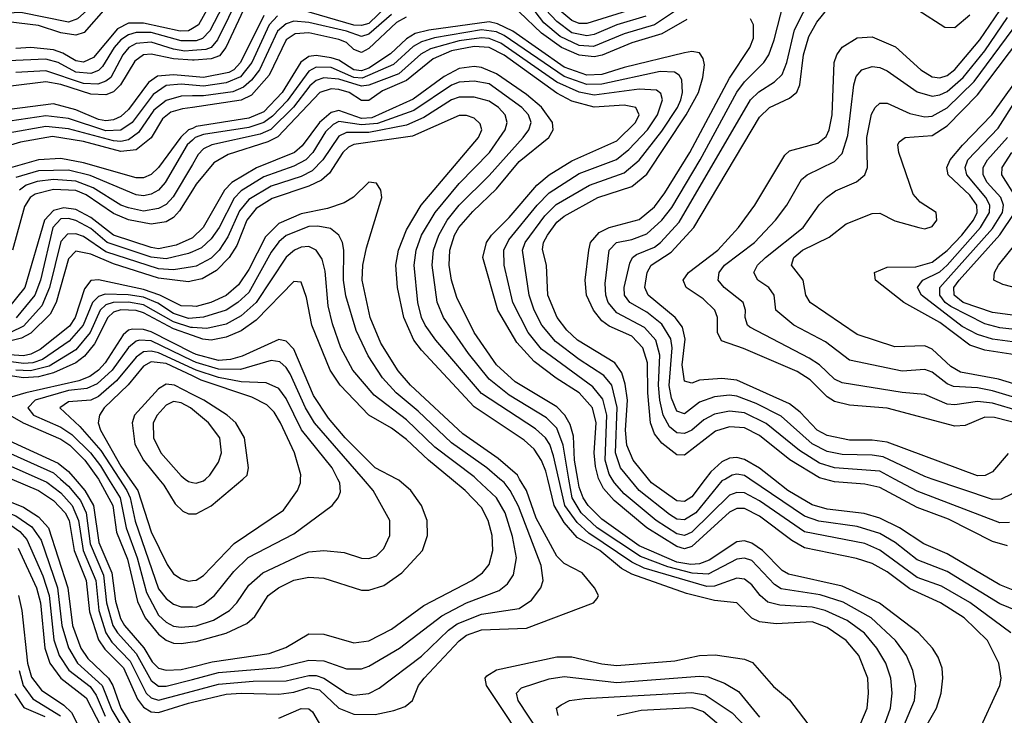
# Model space of a CAD drawing. Header units: inches. Extents: x 501365 to 657855, y 482276 to 547543.
# Tile 696 of 957: x 589540 to 592162, y 539371 to 541224. Entities that reach past the tile are written whole.
import ezdxf

# ---------------------------------------------------------------- set-up
doc = ezdxf.new("R2010")
doc.units = ezdxf.units.IN
doc.header["$MEASUREMENT"] = 0
for name, color, linetype in [('A5583', 7, 'Continuous'), ('A5584', 7, 'Continuous'), ('A5593', 7, 'Continuous'), ('A5594', 7, 'Continuous')]:
    doc.layers.add(name, color=color, linetype=linetype)

msp = doc.modelspace()

# ---------------------------------------------------------------- linework, layer by layer
at = {"layer": 'A5583', "color": 5}
for points, elevation in [([(589259.1, 540000), (589310, 539988.3), (589530, 539902.4), (589573, 539873), (589597.4, 539837.4), (589641.3, 539710), (589652.4, 539610), (589670.6, 539550.6), (589694.3, 539510), (589759.8, 539450), (589785.2, 539385.2), (589823, 539323), (589850, 539249.2), (589858.6, 539238.6), (589870, 539228.6), (589890, 539236.6), (589970, 539296.9), (590000, 539309.5)], 4760), ([(589363.9, 540000), (589550, 539924.8), (589590, 539899.7), (589617.2, 539870), (589668.4, 539710), (589680.6, 539610), (589703.5, 539550), (589721.6, 539521.6), (589776.7, 539470), (589788.1, 539450), (589809.3, 539389.3), (589870, 539292.4), (589890, 539284.5), (589990, 539342.3), (590000, 539345.6)], 4780), ([(589519.3, 540000), (589590, 539969.9), (589630, 539943.1), (589661.5, 539910), (589671.9, 539890), (589685.7, 539810), (589717.1, 539730), (589726.3, 539646.3), (589750, 539572), (589767, 539547), (589817, 539497), (589853.7, 539413.7), (589870, 539392.6), (589890, 539379.9), (589910, 539377.8), (589990, 539403.4), (590000, 539405.8)], 4820), ([(589594.5, 540000), (589612.2, 539992.2), (589650, 539963), (589680.2, 539930), (589697.2, 539890), (589709, 539810), (589743.1, 539730), (589750.6, 539650), (589769.4, 539590), (589785.7, 539565.7), (589834.6, 539514.6), (589877.4, 539430), (589890, 539417.3), (589910, 539410.9), (590000, 539435.1)], 4840), ([(589648.6, 540000), (589670, 539981.1), (589702.5, 539942.5), (589716.9, 539910), (589727.6, 539827.6), (589763.6, 539743.6), (589771.1, 539670), (589788.3, 539610), (589800.3, 539590), (589850, 539535.3), (589890, 539463.7), (589910, 539448.6), (589930, 539448.2), (590000, 539466.3)], 4860), ([(589687.6, 540000), (589713.7, 539970), (589736.5, 539930), (589751.2, 539831.2), (589786, 539750), (589795, 539675), (589808.7, 539628.7), (589818.9, 539610), (589870.5, 539550.5), (589893.1, 539513.1), (589910, 539496.7), (589930, 539490.6), (589970, 539493), (590000, 539500.2)], 4880), ([(589749.8, 540000), (589750, 539999.7), (589788.6, 539930), (589798.4, 539858.4), (589826.9, 539786.9), (589854.1, 539674.1), (589874.5, 539630), (589910, 539586.5), (589930, 539570.7), (589950, 539563.2), (589970, 539562.1), (590000, 539566.3)], 4920), ([(589776.9, 540000), (589807.7, 539950), (589823.5, 539870), (589853, 539790), (589877.7, 539697.7), (589910, 539637.8), (589930, 539618.7), (589950, 539608.6), (589970, 539605.4), (590000, 539607.9)], 4940), ([(589806.2, 540000), (589825.8, 539970), (589834.4, 539950), (589848, 539888), (589910, 539707.7), (589930, 539682.2), (589950, 539666.8), (589970, 539659.8), (590000, 539659.3)], 4960), ([(589833.9, 540000), (589854.8, 539970), (589890, 539859.6), (589932.6, 539772.6), (589950, 539747.7), (589970, 539734.6), (589990, 539728.4), (590000, 539729.7)], 4980), ([(589910.6, 540000), (589923.7, 539983.7), (589954.2, 539934.2), (589974.7, 539914.7), (589990, 539907.5), (590000, 539907.4)], 5020), ([(589981.2, 540000), (589990, 539993.5), (590000, 539991.1)], 5040), ([(589517, 539877), (589540.7, 539860.7), (589559, 539839), (589602.1, 539742.1), (589618.5, 539690), (589631.4, 539571.4), (589645.8, 539530), (589671, 539491), (589727.5, 539447.5), (589744.2, 539424.2), (589768, 539368)], 4740), ([(589536.3, 539816.3), (589585, 539710), (589595.5, 539670), (589607.3, 539550), (589620.5, 539510), (589650, 539470), (589717.5, 539417.5), (589783.3, 539290)], 4720), ([(589537.2, 539690), (589546.3, 539650), (589560.9, 539510), (589572.1, 539472.1), (589598.1, 539438.1), (589658, 539398), (589678.2, 539378.2), (589739.5, 539259.5)], 4680), ([(589538.8, 539490), (589549.7, 539449.7), (589575, 539415), (589649.3, 539369.3)], 4660), ([(589527.7, 539427.7), (589551.6, 539391.6), (589607.3, 539367.3)], 4640)]:
    msp.add_lwpolyline(points, dxfattribs=dict(at, elevation=elevation))
at = {"layer": 'A5584', "color": 5}
for points, elevation in [([(590000, 541376.3), (589950, 541300.8), (589930, 541286.6), (589910, 541286.4), (589830, 541302.7), (589790, 541300.3), (589743.5, 541270), (589694.4, 541225.6), (589670, 541217.3), (589542.9, 541242.9), (589437.6, 541237.6)], 4360), ([(590000, 541315.6), (589970, 541269.6), (589950, 541253.1), (589930, 541251.9), (589830, 541275.1), (589810, 541276), (589790, 541270.4), (589770, 541255.5), (589711.8, 541190), (589690, 541182.2), (589650, 541188.5), (589590, 541208.1), (589510, 541217.7)], 4380), ([(590000, 541200), (589990, 541193.8), (589967.1, 541192.9), (589870, 541214.1), (589830, 541214.4), (589800.5, 541199.5), (589736.8, 541123.2), (589710, 541110.5), (589690, 541114.4), (589654.7, 541134.7), (589630, 541143.2), (589570, 541150), (589530, 541146.7)], 4420), ([(590000, 541167.5), (589970, 541167.2), (589890, 541189.5), (589850, 541189.4), (589830, 541183.3), (589809.7, 541170.3), (589791.6, 541150), (589760.8, 541099.2), (589750, 541088.5), (589730, 541080), (589690, 541083.9), (589642.5, 541110), (589610, 541118.2), (589510, 541114.4)], 4440), ([(590000, 541141.7), (589980.3, 541140.3), (589950, 541144.9), (589890, 541164.1), (589850, 541159.9), (589830.8, 541149.2), (589815.1, 541130), (589783, 541070), (589770, 541059.7), (589747.9, 541052.1), (589710, 541053.6), (589610, 541087.1), (589530, 541083)], 4460), ([(590000, 541115.9), (589950, 541119.5), (589890, 541131.7), (589870, 541130), (589846.8, 541113.2), (589808.8, 541050), (589790, 541031.6), (589770, 541023.3), (589730, 541025.5), (589650, 541051.5), (589610, 541058.1), (589430, 541036.4)], 4480), ([(590000, 541072.2), (589950, 541076.8), (589906.9, 541073.1), (589883.5, 541056.5), (589830, 540984.1), (589810, 540966.2), (589790, 540956.6), (589770, 540954.3), (589750, 540958.1), (589690, 540983.6), (589630, 541000), (589450, 540976.9)], 4520), ([(590000, 541049.4), (589970, 541052.2), (589930, 541048.6), (589895.8, 541024.2), (589839.4, 540950), (589810, 540929), (589770, 540928), (589670, 540960.1), (589610, 540967.5), (589489.9, 540950.1)], 4540), ([(590000, 541020.6), (589970, 541020.2), (589930, 541008.5), (589897.7, 540982.3), (589856.9, 540923.1), (589830, 540903.7), (589810, 540899), (589790, 540900.6), (589670, 540932.6), (589610, 540939.1), (589510, 540921.2)], 4560), ([(590000, 540989.8), (589974.1, 540985.9), (589942.6, 540977.4), (589920.1, 540959.9), (589890, 540909.4), (589850, 540877.2), (589810, 540872.2), (589710, 540899.1), (589627.7, 540912.3), (589542.1, 540897.9), (589450.2, 540869.8)], 4580), ([(590000, 540934.3), (589990.1, 540929.9), (589969.3, 540910.7), (589910, 540829.7), (589890, 540811.2), (589870, 540802.2), (589850, 540802.1), (589710, 540842.5), (589650, 540853.7), (589590, 540850.1), (589510, 540827.3)], 4620), ([(590000, 540902.9), (589986.4, 540890), (589927.5, 540790), (589910, 540769.9), (589890, 540759), (589870, 540754.7), (589850, 540756.9), (589728.3, 540808.3), (589670, 540822.7), (589590, 540821.3), (589530, 540803.5)], 4640), ([(590000, 540838.1), (589948.5, 540751.5), (589930, 540731.3), (589910, 540721), (589870, 540713.7), (589830, 540722.4), (589809.3, 540730), (589735.6, 540775.6), (589690, 540793.6), (589630, 540797.6), (589587.2, 540792.8), (589557.1, 540783), (589539.8, 540770)], 4660), ([(590000, 540769.6), (589965.9, 540714.1), (589950, 540697), (589930, 540685.5), (589890, 540679.2), (589830, 540690.6), (589790, 540707.4), (589716.9, 540756.9), (589690, 540768.4), (589630, 540771.2), (589581.3, 540758.7), (589568.5, 540750), (589553.5, 540726.5), (589520.7, 540610)], 4680), ([(590000, 540642.8), (589998.5, 540641.5), (589957, 540623), (589910, 540613.6), (589890, 540616.6), (589789.7, 540649.7), (589730, 540696.9), (589690, 540718.2), (589657.8, 540722.2), (589630, 540715.2), (589606.4, 540690), (589554, 540510), (589510, 540455.6)], 4720), ([(590000, 540605.5), (589990, 540601.1), (589930, 540586.7), (589890, 540591.4), (589772.9, 540630), (589730, 540667.8), (589690, 540688.9), (589670, 540694.5), (589650, 540692.8), (589628.3, 540670), (589596, 540530), (589580.3, 540490), (589530.5, 540429.5)], 4740), ([(590000, 540565.2), (589950, 540557.4), (589910, 540559.6), (589770, 540605.5), (589710, 540646.5), (589690, 540653.6), (589667.4, 540652.6), (589650, 540632.8), (589619.9, 540510), (589598.9, 540461.1), (589550, 540407.2), (589516.2, 540390)], 4760), ([(590000, 540528), (589990, 540525.8), (589910, 540535), (589790, 540573), (589730, 540599.5), (589690, 540607.4), (589670, 540586.4), (589637.8, 540470), (589621.1, 540438.9), (589570, 540388.9), (589545, 540375), (589512.9, 540367.1)], 4780), ([(590000, 540460.2), (589970, 540461.2), (589913.6, 540490), (589870, 540504.6), (589750, 540531), (589730, 540528.8), (589713, 540507), (589688.4, 540430), (589673, 540407), (589594.9, 540345.1), (589570, 540332.4), (589550, 540328.4), (589310, 540345.2)], 4820), ([(590000, 540428.9), (589990, 540428.1), (589950, 540441.4), (589908.3, 540468.3), (589870, 540484.6), (589829, 540491), (589767.5, 540492.5), (589750, 540486.7), (589733.8, 540470), (589709.4, 540410), (589672.2, 540367.8), (589601.1, 540318.9), (589575.7, 540310), (589550, 540307.9), (589450, 540321)], 4840), ([(590000, 540382.4), (589950, 540400.3), (589870, 540442.8), (589850, 540449), (589810, 540450.5), (589790, 540444.4), (589774.7, 540430), (589739.6, 540360.4), (589712.9, 540327.2), (589690, 540309.5), (589630, 540283.1), (589590, 540272.7), (589550, 540270), (589450, 540284.8)], 4880), ([(590000, 540403.6), (589996.2, 540403.8), (589950, 540418.7), (589870, 540463.8), (589830, 540471.4), (589789.5, 540470.5), (589770, 540464), (589754.6, 540450), (589728, 540390), (589690, 540344.7), (589618.9, 540301.1), (589568.7, 540288.7), (589530, 540289.8)], 4860), ([(590000, 540336.6), (589890, 540392), (589870, 540398.5), (589840.8, 540399.2), (589830, 540396.6), (589815.5, 540384.5), (589767.9, 540310), (589750.3, 540289.7), (589727.1, 540272.9), (589698, 540262), (589556.5, 540230), (589490.3, 540210), (589485.8, 540194.2), (589513.6, 540170), (589549.7, 540150), (589650, 540105.9), (589673.5, 540090), (589713.6, 540050), (589749.8, 540000)], 4920), ([(590000, 540315.4), (589890, 540368.4), (589859.7, 540370), (589850, 540367.7), (589830, 540350.7), (589786.6, 540290), (589746.5, 540253.5), (589718.6, 540241.4), (589670, 540235.9), (589581.5, 540210), (589561.8, 540190), (589576.7, 540170), (589650, 540138.3), (589678.8, 540118.8), (589728.7, 540070), (589755.1, 540035.1), (589776.9, 540000)], 4940), ([(590000, 540294.8), (589910, 540336.7), (589890, 540341.1), (589870, 540338.6), (589850, 540324.3), (589798.3, 540261.7), (589750, 540220.2), (589730, 540210.5), (589670, 540205.7), (589647.3, 540190), (589700.3, 540140.3), (589756.3, 540076.3), (589806.2, 540000)], 4960), ([(590000, 540274.9), (589930, 540308.1), (589890, 540312.3), (589870, 540300.4), (589828.7, 540251.3), (589765.2, 540190), (589752.5, 540170), (589749.1, 540150), (589755.4, 540130), (589810, 540034.2), (589833.9, 540000)], 4980), ([(590000, 540225.5), (589952.2, 540250), (589930, 540252.4), (589910, 540240.8), (589846.1, 540170), (589839.6, 540150), (589847.2, 540092.8), (589870, 540050), (589910.6, 540000)], 5020), ([(590000, 540185.7), (589994.8, 540190), (589970, 540203.3), (589950, 540206.6), (589930, 540196.7), (589906.1, 540170), (589896, 540150), (589896.6, 540110), (589915.8, 540070), (589970, 540008.3), (589981.2, 540000)], 5040), ([(588005.2, 540000), (588057.4, 540090), (588077.4, 540110), (588098.3, 540121.7), (588230, 540158.6), (588350, 540166.4), (588390, 540161.7), (588510, 540133.9), (588610, 540131.9), (588646.7, 540126.7), (588770, 540087.3), (588810, 540082.6), (588921, 540119), (589050, 540144.9), (589129.5, 540170.5), (589210, 540177.3), (589270, 540170.8), (589385.9, 540145.9), (589490, 540112.7), (589642.7, 540042.7), (589670, 540020.2), (589687.6, 540000)], 4880), ([(588039, 540000), (588085.4, 540074.6), (588105.8, 540094.2), (588130, 540106.3), (588250, 540133.3), (588370, 540134.3), (588490, 540104.2), (588590, 540100), (588650, 540091.1), (588770, 540048.7), (588790, 540045.8), (588830, 540054.1), (588909.1, 540090.9), (588950, 540103.8), (589050, 540119.8), (589130, 540146.3), (589190, 540150.8), (589250, 540146.1), (589350, 540125.6), (589490, 540080.1), (589630, 540016.4), (589648.6, 540000)], 4860), ([(588074.3, 540000), (588110, 540058.5), (588126, 540074), (588150, 540085.8), (588250, 540104.4), (588370, 540103.4), (588470, 540074.9), (588570, 540070), (588630, 540061.5), (588670.5, 540050.5), (588750, 540017.5), (588790, 540010.2), (588850, 540030.8), (588912.5, 540067.5), (588950, 540082), (588990, 540091.3), (589050, 540095.1), (589130, 540121.5), (589170, 540125.9), (589250, 540118.9), (589330, 540102.3), (589386.5, 540086.5), (589470, 540055), (589594.5, 540000)], 4840)]:
    msp.add_lwpolyline(points, dxfattribs=dict(at, elevation=elevation))
at = {"layer": 'A5593', "color": 5}
for points, elevation in [([(590000, 539991.1), (590010, 539988.8), (590030, 539995.5), (590035.2, 540000)], 5040), ([(590000, 539659.3), (590010, 539659.2), (590030, 539666.7), (590059.2, 539690), (590110, 539753.7), (590148.5, 539791.5), (590270, 539854.4), (590372.1, 539930), (590387.9, 539950), (590394.1, 539965.9), (590392.6, 539990), (590387.4, 540000)], 4960), ([(590000, 539566.3), (590010, 539567.7), (590090.4, 539589.6), (590144.6, 539615.4), (590166.1, 539633.9), (590202.1, 539690), (590229.4, 539710.6), (590270, 539730.9), (590310, 539738.6), (590350, 539735.7), (590450, 539704.3), (590470, 539704), (590510, 539716.6), (590557.3, 539750), (590612.5, 539810), (590625.9, 539850), (590625, 539890), (590609.9, 539930), (590581.5, 539970), (590550, 539996.9), (590544.2, 540000)], 4920), ([(590000, 539500.2), (590052.9, 539512.9), (590204.9, 539535.2), (590249.1, 539550.9), (590310, 539587.9), (590350, 539586.8), (590430, 539563.4), (590470, 539569.1), (590530, 539600.1), (590616.4, 539663.6), (590744.3, 539730), (590772.2, 539750), (590790, 539772), (590800.4, 539810), (590798.6, 539850), (590787.5, 539890), (590770, 539924.2), (590726.1, 539970), (590689.6, 540000)], 4880), ([(590000, 539435.1), (590070, 539454), (590161.5, 539461.5), (590250, 539462.7), (590310, 539476.6), (590330, 539476.5), (590350, 539469.9), (590410, 539430.1), (590430, 539424.1), (590470, 539428.4), (590497, 539443), (590610, 539527.9), (590682.2, 539597.8), (590705.3, 539614.7), (590770, 539640.4), (590870, 539655.2), (590902.9, 539677.1), (590927.9, 539710), (590934.1, 539730), (590928.7, 539770), (590868.1, 539928.1), (590846.3, 539970), (590830, 539990.5), (590818.8, 540000)], 4840), ([(590000, 539907.4), (590010, 539907.2), (590050, 539928.5), (590134.3, 540000)], 5020), ([(590000, 539729.7), (590010, 539731), (590030, 539743.1), (590111.3, 539828.7), (590242.5, 539917.5), (590280.1, 539970), (590287.6, 539990), (590288.2, 540000)], 4980), ([(590000, 539607.9), (590010, 539608.7), (590056.1, 539623.9), (590098.5, 539650), (590118.2, 539670), (590150, 539717.5), (590187.3, 539750), (590290, 539798.6), (590310, 539805.9), (590350, 539809.3), (590404.6, 539804.6), (590450, 539789.6), (590470, 539788.5), (590490, 539795.3), (590510, 539815.2), (590525.7, 539850), (590526, 539890), (590481.5, 539970), (590455.5, 540000)], 4940), ([(590000, 539466.3), (590070, 539484.4), (590230, 539498), (590310, 539517.4), (590350, 539516.1), (590410, 539494.8), (590450, 539494.5), (590470, 539501.9), (590551.9, 539550), (590664, 539636), (590730, 539670), (590816.7, 539703.3), (590838.8, 539721.2), (590854.7, 539745.3), (590863.1, 539790), (590852.7, 539847.3), (590833.1, 539910), (590809.8, 539949.8), (590756.2, 540000)], 4860), ([(590000, 539405.8), (590090, 539426.9), (590130, 539430), (590230, 539426.7), (590270, 539432.5), (590310, 539444.8), (590338.8, 539438.8), (590390, 539389.8), (590430, 539373.6), (590486.7, 539373.3), (590536.4, 539383.6), (590566.2, 539393.8), (590586.3, 539410), (590602.5, 539450), (590617, 539470), (590710, 539569.5), (590730, 539584.2), (590770, 539598.1), (590890, 539602.4), (591067.6, 539670), (591078.1, 539681.9), (591081.2, 539690), (591071, 539710), (591037.9, 539750), (590990, 539774.7), (590970, 539794.2), (590915.5, 539895.5), (590889.4, 539969.4), (590871.3, 540000)], 4820), ([(591779.9, 539350), (591796.5, 539390), (591800.6, 539430), (591798.1, 539470), (591774.6, 539530), (591741.1, 539570), (591690, 539604.2), (591650, 539619.3), (591554.2, 539614.2), (591510, 539619.3), (591489.9, 539629.9), (591449.9, 539669.9), (591390, 539676.4), (591315.4, 539695.4), (591170, 539747.1), (591142.2, 539762.2), (591084.6, 539810), (591024.4, 539844.4), (590990, 539884.1), (590963.1, 539930), (590946.6, 540000)], 4780), ([(591845, 539350), (591858.4, 539390), (591863.6, 539430), (591859.8, 539470), (591845.9, 539510), (591822.6, 539550), (591789.5, 539589.5), (591743.6, 539623.6), (591684.4, 539650), (591650, 539658.7), (591563.7, 539663.7), (591532.3, 539672.3), (591511.6, 539690), (591490, 539718.7), (591470, 539733.2), (591450, 539735.7), (591390, 539714.6), (591370, 539713.5), (591203.1, 539763.1), (591170, 539778.5), (591055.9, 539855.9), (591024.2, 539884.2), (590991.8, 539930), (590975.8, 540000)], 4760), ([(591872, 539290), (591923, 539410), (591926, 539450), (591918.3, 539490), (591901, 539530), (591872.4, 539570), (591807, 539630), (591732.4, 539672.4), (591671.2, 539691.2), (591567.7, 539707.7), (591550, 539718.8), (591490, 539782.7), (591470, 539789.7), (591450, 539786.7), (591373.4, 539746.6), (591330.5, 539749.5), (591265.8, 539765.8), (591193.5, 539793.5), (591077.5, 539870), (591035.6, 539910), (591011.1, 539950), (591002.5, 540000)], 4740), ([(591897.3, 539242.7), (591981.2, 539390), (591993.3, 539430), (591998.5, 539470), (591996.4, 539496.4), (591986, 539526), (591970.8, 539550), (591933.2, 539590), (591829.3, 539669.3), (591730, 539714.8), (591587, 539747), (591570, 539756.2), (591518, 539810), (591490, 539829.3), (591470, 539835.4), (591450, 539832.4), (591375.8, 539784.2), (591350, 539774.1), (591327.2, 539772.8), (591290, 539778.7), (591190, 539821.9), (591090, 539893), (591054.1, 539930), (591040.8, 539950), (591030, 539978.8), (591026.4, 540000)], 4720), ([(592090, 539320.5), (592149.9, 539450), (592153.5, 539470), (592147.2, 539510), (592117.3, 539570), (592055.2, 539630), (591992.2, 539670), (591910, 539707.6), (591850, 539752.8), (591810, 539774.9), (591768.5, 539788.5), (591630, 539817), (591596.1, 539836.1), (591510, 539900.9), (591470, 539921.2), (591450, 539921.3), (591430, 539912), (591330, 539820.1), (591310, 539814.6), (591290, 539820.2), (591210, 539870), (591122.7, 539942.7), (591094.8, 539974.8), (591081.9, 540000)], 4680), ([(592179.4, 539590), (592070, 539671.4), (591994.6, 539714.6), (591930, 539737.5), (591830, 539810.9), (591790, 539828.6), (591630, 539859.6), (591510, 539942.3), (591470, 539963.5), (591450, 539964.5), (591430, 539957.2), (591330, 539858.7), (591310, 539850), (591290, 539854), (591234.7, 539890), (591150, 539961.1), (591124.2, 539990), (591117.9, 540000)], 4660), ([(591419.2, 540000), (591410, 539994.9), (591340.7, 539910), (591310, 539891), (591290, 539892.8), (591270, 539905.4), (591189.2, 539970), (591164.6, 540000)], 4640), ([(591365.7, 540000), (591330, 539952.9), (591310, 539940.4), (591290, 539941.6), (591222.3, 539990), (591214.2, 540000)], 4620), ([(592250, 539627), (592150, 539667.8), (592010, 539753.5), (591930, 539785.1), (591871.1, 539831.1), (591830, 539855.3), (591770, 539873.7), (591667.6, 539887.6), (591630, 539901.5), (591484.4, 540000)], 4640), ([(592190, 539702.4), (592150, 539718.2), (592010, 539800.5), (591947.5, 539827.5), (591882.4, 539870), (591830, 539896), (591788.7, 539908.7), (591690, 539919.8), (591650, 539931.6), (591585.2, 539970), (591547, 540000)], 4620), ([(592170, 539822.4), (592130, 539834.1), (592013, 539893), (591930, 539924.7), (591830, 539977.8), (591790, 539986.5), (591710, 539992.6), (591683, 540000)], 4580), ([(592176, 539884), (592150, 539883.7), (591930, 539968.2), (591869.7, 540000)], 4560), ([(592204.4, 540000), (592191.5, 539970), (592180.5, 539959.5), (592153.5, 539946.5), (592130, 539945.4), (591969.3, 540000)], 4540), ([(590910, 539259.3), (590783.1, 539450), (590779.9, 539470), (590784, 539476), (590810, 539492.2), (590970, 539526.9), (591010, 539526.4), (591090, 539507.7), (591130, 539503.1), (591284.4, 539515.6), (591350, 539529.8), (591391.8, 539531.8), (591470, 539520.4), (591491.3, 539511.3), (591547.3, 539447.3), (591590, 539412.1), (591650, 539332.9)], 4780), ([(590946.5, 539290), (590867.3, 539410), (590862.7, 539430), (590875.9, 539444.1), (590950, 539468.3), (590990, 539474.5), (591130, 539458), (591350, 539475.1), (591373.1, 539473.1), (591416.5, 539456.5), (591454.1, 539434.1), (591510, 539365.5)], 4760), ([(590973.6, 539370), (590969.9, 539390), (590981.7, 539398.3), (591004.4, 539410), (591044.4, 539415.6), (591330, 539431.1), (591365.6, 539425.6), (591437.6, 539377.6), (591525.2, 539285.2)], 4740), ([(590230, 539363), (590290, 539389.2), (590310, 539387.6), (590319.9, 539379.9), (590350, 539328.2)], 4780), ([(591130.7, 539370), (591195.2, 539384.8), (591330, 539391.1), (591361.2, 539381.2), (591430, 539322.4)], 4720)]:
    msp.add_lwpolyline(points, dxfattribs=dict(at, elevation=elevation))
at = {"layer": 'A5594', "color": 5}
for points, elevation in [([(590094.8, 541350), (590016.3, 541210), (590000, 541200)], 4420), ([(590116.3, 541330), (590046.1, 541193.9), (590026.6, 541173.5), (590010, 541167.6), (590000, 541167.5)], 4440), ([(590125.7, 541290), (590067.1, 541170), (590050, 541150), (590035.7, 541144.3), (590000, 541141.7)], 4460), ([(591969.3, 540000), (591950, 540006.5), (591838.8, 540058.8), (591810, 540063.9), (591730, 540065.3), (591690, 540073.5), (591650, 540093.6), (591567.6, 540167.6), (591501.5, 540201.5), (591450, 540220.9), (591430, 540223.7), (591390, 540218.9), (591350, 540205.1), (591310, 540174.1), (591290, 540180.5), (591275.4, 540215.5), (591269.4, 540249.4), (591277.4, 540350), (591274, 540374), (591250, 540412.9), (591210, 540445), (591164.6, 540470), (591150.2, 540490), (591149.7, 540510.3), (591164.6, 540575.4), (591171.5, 540590), (591182.2, 540597.8), (591230, 540617.9), (591246.6, 540630), (591295.7, 540684.3), (591486.4, 541010), (591508.2, 541031.8), (591550, 541057.9), (591570, 541077.5), (591583, 541110), (591603.6, 541196.4), (591650.6, 541290)], 4540), ([(592172, 540068), (592130, 540019.4), (592110.8, 540009.2), (592090, 540008.6), (591850, 540097.9), (591810, 540103.8), (591750, 540103.4), (591690, 540115.9), (591663.6, 540130), (591618.3, 540178.3), (591590, 540200.8), (591450, 540263.3), (591410, 540268.1), (591350, 540263.6), (591330, 540255.7), (591310, 540260.8), (591304.4, 540304.4), (591312.4, 540372.4), (591304.8, 540404.8), (591285.3, 540430), (591214, 540490), (591204.9, 540510), (591211.1, 540550), (591221.8, 540570), (591275.2, 540604.8), (591335.5, 540670), (591510, 540963.7), (591536.4, 540990), (591590, 541014.5), (591609.7, 541030.3), (591617.3, 541050), (591627.3, 541130), (591641, 541179), (591662.5, 541217.5), (591730, 541301.3)], 4520), ([(591302.2, 541257.8), (591230.4, 541209.6), (591150, 541186.2), (591067.7, 541152.3), (591030, 541155.2), (590979.3, 541179.3), (590935.6, 541215.6), (590890, 541275.7)], 4560), ([(591869.7, 540000), (591830, 540020.9), (591710, 540030), (591670, 540042.4), (591616.3, 540076.3), (591527.8, 540147.8), (591470, 540176.1), (591430, 540180.9), (591390, 540172.7), (591361.9, 540158.1), (591330, 540130.2), (591310, 540121.2), (591290, 540123), (591270, 540139.3), (591253.5, 540170), (591244.2, 540210), (591241.2, 540250), (591244.2, 540330), (591233.9, 540370), (591204.1, 540404.1), (591130, 540442.7), (591107.4, 540470), (591100.9, 540490), (591098.8, 540521.2), (591109.9, 540610), (591129.6, 540630.4), (591170, 540638), (591210, 540653.1), (591250, 540689.5), (591276.6, 540723.4), (591351.7, 540850), (591450, 541030.4), (591470, 541057.9), (591521.8, 541110), (591534.9, 541130), (591549.4, 541170), (591574.5, 541270)], 4560), ([(590136.3, 541250), (590089.2, 541150), (590072.2, 541127.8), (590050, 541119.2), (590004.4, 541115.6), (590000, 541115.9)], 4480), ([(590530, 541237.7), (590470, 541184.9), (590450, 541179.3), (590410, 541193.4), (590310, 541216.5), (590270, 541219.6), (590250, 541213), (590227, 541193), (590178.8, 541090), (590157.8, 541062.2), (590136.3, 541043.7), (590108.1, 541031.9), (590030, 541020.9), (590000, 541020.6)], 4560), ([(590190, 541235.2), (590127.8, 541110), (590110, 541090.5), (590096.9, 541083.1), (590030, 541069.5), (590000, 541072.2)], 4520), ([(590519.1, 541260.9), (590470, 541213.8), (590450, 541208.1), (590430, 541209.4), (590290, 541250.1)], 4540), ([(591316.2, 541223.8), (591250, 541185.7), (591170, 541162.3), (591091.1, 541128.9), (591070, 541124.7), (591030, 541129.6), (590982.5, 541150), (590930, 541187.5), (590870, 541244.7)], 4580), ([(591207.3, 541232.7), (591129.8, 541210.2), (591070, 541184.5), (591050, 541180.3), (591010, 541188.9), (590970, 541219), (590940.7, 541250)], 4540), ([(591184.3, 541255.7), (591050, 541213.5), (591030, 541213.5), (591010, 541221.7), (590972.9, 541252.9)], 4520), ([(592250, 540134.8), (592135.9, 540164.1), (592110, 540164.6), (592057.4, 540142.6), (592030, 540141.1), (591850, 540188.8), (591750, 540196.7), (591710, 540206.5), (591690, 540219.4), (591644.6, 540264.6), (591610, 540286.7), (591467.8, 540347.8), (591408.5, 540368.5), (591398.2, 540390), (591398.2, 540430), (591390.7, 540450), (591360.4, 540480.4), (591314.6, 540510), (591307, 540530), (591321.2, 540550), (591398.7, 540610), (591453.8, 540670), (591497.9, 540730), (591577.3, 540862.7), (591590, 540874.3), (591665.5, 540894.5), (591687.4, 540912.6), (591695.9, 540930), (591703.4, 540970), (591709, 541110), (591715.8, 541130), (591730, 541150.5), (591770, 541175.4), (591810, 541178.1), (591871.8, 541151.8), (591939.2, 541090), (591970, 541071.6), (591990, 541068.4), (592010, 541075.4), (592030, 541091.1), (592096.5, 541170), (592150, 541247.8)], 4480), ([(591931.8, 541250), (592003.7, 541203.7), (592030, 541202.9), (592070, 541236.3)], 4520), ([(590226.3, 541233.7), (590204.8, 541210), (590158, 541110), (590128.3, 541071.7), (590090, 541055.2), (590030, 541046.5), (590000, 541049.4)], 4540), ([(590569.5, 541230.5), (590543.4, 541216.6), (590470, 541147.2), (590450, 541136.5), (590430, 541144.2), (590410, 541162.9), (590390, 541171.2), (590310, 541188.7), (590274.1, 541185.9), (590249.6, 541170), (590204.2, 541075.8), (590157.7, 541022.3), (590130, 541009.3), (590000, 540989.8)], 4580), ([(591214.2, 540000), (591173.4, 540050), (591156.9, 540090), (591153.6, 540130), (591158.4, 540210), (591152.7, 540252.7), (591143.2, 540283.2), (591125, 540310), (591025.6, 540370), (590996.6, 540396.6), (590971.6, 540430), (590946, 540490), (590942.7, 540570), (590931.9, 540611.9), (590934.6, 540630), (590945.1, 540650), (590970, 540684), (590990, 540700.5), (591079.9, 540750), (591170, 540779.6), (591210, 540812.4), (591314.3, 540970), (591347.4, 541030), (591359.1, 541070), (591363.2, 541103.2), (591360.4, 541120.4), (591350, 541135.6), (591330, 541138.8), (591310, 541135.7), (591150, 541096.8), (591090, 541077.9), (591050, 541076), (590990, 541097.2), (590853, 541193), (590812.6, 541212.6), (590790, 541217.8), (590630, 541195.9), (590593.4, 541186.6), (590570, 541172.4), (590527.6, 541132.4), (590470, 541094.8), (590450, 541087.5), (590430, 541090), (590390, 541116.2), (590370, 541122.4), (590330, 541128.3), (590310, 541125.9), (590289.2, 541110.8), (590238.8, 541030), (590190, 540978.4), (590150, 540961.3), (590010, 540938.8), (590000, 540934.3)], 4620), ([(591683, 540000), (591670, 540003.6), (591591.1, 540051.1), (591510, 540116.5), (591470, 540136.6), (591430, 540139.4), (591392.6, 540127.4), (591310, 540063.7), (591290, 540064.2), (591250, 540095.9), (591230, 540120.9), (591220.2, 540150), (591212.9, 540230), (591212.1, 540310), (591199.8, 540350), (591170, 540380.3), (591110, 540407), (591090, 540421.4), (591067.9, 540450), (591049.7, 540490), (591045.9, 540530), (591055.9, 540610), (591059.9, 540630), (591083.3, 540656.7), (591110, 540669.8), (591190, 540691.6), (591230, 540725.2), (591257.7, 540762.3), (591324.7, 540870), (591430, 541068.3), (591484.6, 541150), (591494.1, 541174.1), (591494.1, 541210), (591486, 541226)], 4580), ([(592250, 540166.9), (592130, 540201.9), (592090, 540206.5), (592030, 540197.6), (592010, 540199.7), (591950, 540225.7), (591890, 540230.8), (591730, 540256.4), (591710, 540266.3), (591670, 540304.4), (591642.5, 540322.5), (591484.3, 540404.3), (591477.9, 540410), (591471.5, 540430), (591472.5, 540450), (591466.5, 540470), (591415.7, 540510), (591400.1, 540530), (591402.7, 540550), (591417.2, 540570), (591496.3, 540630), (591553, 540690), (591583, 540730), (591622.1, 540797.9), (591636.8, 540810), (591710, 540845.7), (591730, 540866.9), (591745, 540915), (591760.9, 541050), (591767.7, 541072.3), (591782.4, 541090), (591810, 541098.9), (591830, 541096), (591850, 541087.5), (591930, 541031.7), (591970, 541020.2), (591990, 541023.3), (592010, 541032.8), (592052.3, 541070), (592110, 541140.5), (592170.4, 541229.6)], 4460), ([(592257.2, 540197.2), (592130, 540235.1), (592090, 540242.7), (592026.8, 540246.8), (592010, 540253.6), (591970, 540284.6), (591950, 540291.9), (591890, 540287.4), (591750, 540316.7), (591686, 540366), (591601.7, 540410), (591553.1, 540450), (591549.4, 540490), (591534.5, 540510), (591505.4, 540530), (591494.8, 540550), (591504.8, 540570), (591525.9, 540590), (591626.1, 540670), (591669.1, 540730.9), (591688, 540750), (591712.6, 540767.4), (591768.4, 540791.6), (591790.6, 540810), (591797.7, 540830), (591795.7, 540910), (591808.3, 540971.7), (591818, 540990), (591830, 541001.3), (591850, 541001.3), (591910, 540973.6), (591950, 540964.9), (591970, 540966.6), (592010, 540989.1), (592081.1, 541058.9), (592200.5, 541219.5)], 4440), ([(592268.5, 540228.5), (592146, 540266), (592045, 540285), (592019.6, 540299.6), (591970, 540346.2), (591950, 540354.5), (591870, 540352.5), (591770, 540385.1), (591644.5, 540470), (591633.2, 540490), (591626, 540530), (591595.3, 540570), (591601.2, 540590), (591624.5, 540610), (591695.3, 540644.7), (591740.4, 540679.6), (591810, 540707.5), (591830, 540708.6), (591870, 540687.7), (591934.4, 540670), (591950, 540667), (591970, 540673), (591982.2, 540690), (591980.2, 540710), (591937.5, 540737.5), (591919, 540759), (591880.6, 540870), (591878.1, 540890), (591881.8, 540898.2), (591898, 540910), (591970, 540915.6), (592010, 540940.9), (592090, 541023.6), (592231, 541209)], 4420), ([(591164.6, 540000), (591140, 540030), (591126.2, 540070), (591131, 540191), (591117.2, 540250), (591095.8, 540275.8), (591030, 540318.3), (590966.6, 540366.6), (590930.7, 540410), (590910, 540450), (590896.6, 540490), (590879.4, 540610), (590886.3, 540630), (590938.6, 540701.4), (590968.6, 540731.4), (591057, 540783), (591150, 540815.8), (591190, 540849.2), (591250, 540926.7), (591292, 540990), (591300.4, 541010), (591305.2, 541030), (591303.2, 541063.2), (591296.2, 541076.2), (591283.8, 541083.8), (591245.7, 541085.7), (591090, 541052.3), (591050, 541051.4), (590990, 541072), (590830, 541181.7), (590810, 541191.1), (590770, 541196.5), (590644.9, 541175.1), (590610, 541165.1), (590588, 541152), (590535.8, 541104.3), (590452.3, 541067.7), (590429.7, 541069.7), (590370, 541096.6), (590330, 541097.2), (590310, 541086.8), (590252.1, 541007.9), (590213.2, 540966.8), (590190.4, 540949.6), (590150, 540936.8), (590030, 540917.6), (590007.5, 540910), (590000, 540902.9)], 4640), ([(591117.9, 540000), (591110, 540012.7), (591098.8, 540050), (591103.7, 540170), (591093.1, 540213.1), (591066, 540246), (590930, 540345.8), (590893.7, 540390), (590853.6, 540470), (590830.2, 540570), (590829.7, 540610), (590842.4, 540637.6), (590918, 540730), (590950, 540762.2), (591030, 540814.3), (591129, 540851), (591162.5, 540877.5), (591211.9, 540930), (591238.6, 540970), (591251.3, 541010), (591247.1, 541027.1), (591236, 541036), (591190, 541038.5), (591070, 541023), (591030, 541030.6), (590970, 541057.3), (590821.2, 541161.2), (590790, 541173.4), (590770, 541175), (590710, 541167.6), (590634.2, 541145.8), (590608.3, 541131.7), (590550, 541079.7), (590470, 541049.4), (590450, 541046.6), (590390, 541064.9), (590350, 541068.8), (590330, 541062.1), (590312.8, 541047.2), (590269.4, 540990.6), (590208.5, 540931.5), (590180.8, 540919.2), (590052.1, 540890), (590030, 540879.5), (590015.6, 540864.4), (590000, 540838.1)], 4660), ([(591081.9, 540000), (591081.2, 540001.2), (591073.1, 540033.1), (591070.2, 540070), (591075.3, 540150), (591065.5, 540190), (591030.1, 540230.1), (590968.7, 540268.7), (590910, 540313.1), (590863.5, 540363.5), (590813.4, 540450), (590773.5, 540590), (590782.7, 540630), (590796.2, 540650), (590843.1, 540696.9), (590917.3, 540782.7), (590949.9, 540810), (591010, 540847.8), (591130, 540900.6), (591180.2, 540950), (591189.5, 540970), (591180.6, 540990), (591150, 540995.9), (591070, 540990.8), (591010, 541006.4), (590970, 541028.3), (590830, 541129.4), (590790, 541149.8), (590750, 541152.3), (590690, 541140.4), (590640.8, 541119.2), (590570, 541061.6), (590505.9, 541034.1), (590470, 541008.2), (590450, 541008.5), (590417.3, 541030), (590390, 541038), (590370, 541039.4), (590339.6, 541030), (590228, 540912), (590201.3, 540898.7), (590095, 540865), (590057.4, 540842.6), (590010, 540785.9), (590000, 540769.6)], 4680), ([(592190.7, 540330.7), (592110, 540343), (592070, 540356.7), (591990, 540417.2), (591894.3, 540470), (591818.9, 540530), (591816.2, 540550), (591850, 540564.5), (591925.8, 540565.8), (591970, 540577.6), (592010, 540608.7), (592048.9, 540650), (592079.7, 540690), (592089.1, 540710), (592088.5, 540730), (592070, 540756.7), (592011.9, 540810), (592009, 540830), (592018, 540850), (592050.1, 540889.9), (592128.5, 540970), (592250, 541139.9)], 4380), ([(591026.4, 540000), (591017.8, 540050), (591014.7, 540114.7), (591005.6, 540145.6), (590992, 540170), (590970, 540192.7), (590859.4, 540259.4), (590810, 540304.3), (590750.4, 540390), (590703.8, 540483.8), (590689.8, 540529.8), (590684, 540570), (590685.5, 540610), (590698.1, 540650), (590709.5, 540670), (590747.1, 540712.9), (590810, 540772.9), (590870, 540845.7), (590948.9, 540910), (590961, 540930), (590958.8, 540950), (590930, 540990.6), (590890, 541024.4), (590810, 541079.8), (590770, 541096.3), (590750, 541098.8), (590710, 541093.4), (590670, 541072.6), (590587.7, 541012.3), (590477.9, 540962.1), (590450, 540960.4), (590390, 540981.8), (590370, 540976.9), (590338.6, 540950), (590292.3, 540887.7), (590271.8, 540870), (590170.9, 540829.1), (590104.7, 540790), (590085.7, 540770), (590028.9, 540670), (590000, 540642.8)], 4720), ([(591002.5, 540000), (590987.1, 540090), (590970, 540135.2), (590943.1, 540163.1), (590843.1, 540223.1), (590790, 540265.7), (590734.8, 540334.8), (590668.3, 540430), (590651.6, 540471.6), (590638.9, 540570), (590641.9, 540610), (590656.6, 540650), (590678.7, 540690), (590710, 540729.2), (590790, 540808.6), (590880.9, 540910), (590896.1, 540930), (590901.8, 540950), (590894.7, 540970), (590877.1, 540990), (590790, 541053), (590750, 541060.3), (590710, 541057.1), (590690, 541049.2), (590590, 540982.2), (590492.5, 540947.5), (590450, 540943.2), (590390, 540952.2), (590375.3, 540944.7), (590354.9, 540925.1), (590320.5, 540870), (590302.2, 540850), (590270, 540833.1), (590190, 540804.8), (590130, 540767.9), (590111.4, 540748.6), (590071.7, 540670), (590050, 540639.8), (590023.9, 540616.1), (590000, 540605.5)], 4740), ([(590975.8, 540000), (590961.6, 540061.6), (590951.8, 540091.8), (590940.6, 540110), (590913.5, 540133.5), (590770, 540228.1), (590648.3, 540370), (590619.8, 540410), (590610, 540430), (590600.3, 540470), (590590.9, 540570), (590595.5, 540610), (590610.2, 540650), (590646.2, 540710), (590710, 540787.7), (590791.5, 540870), (590832.7, 540930), (590838.4, 540950), (590832.8, 540970), (590815.1, 540990), (590790, 541006.6), (590750, 541017.4), (590710, 541017.2), (590690, 541010.4), (590616.7, 540963.3), (590570, 540943.1), (590470, 540923.6), (590410, 540923.2), (590390, 540913.3), (590347.8, 540850), (590318.8, 540821.2), (590290, 540806.3), (590210, 540780.5), (590150, 540744.3), (590125.6, 540714.4), (590094.8, 540645.2), (590071.7, 540610), (590050, 540588.2), (590010, 540566.8), (590000, 540565.2)], 4760), ([(592210, 540362), (592130, 540372.5), (592090, 540385.1), (592050, 540406.5), (591940.9, 540490), (591931, 540510), (591938.2, 540521.8), (591945.1, 540530), (591990, 540552.1), (592010, 540570.2), (592098.8, 540670), (592122.7, 540710), (592122.9, 540730), (592112.7, 540750), (592061.6, 540810), (592057.4, 540830), (592064.8, 540850), (592145.2, 540934.8), (592193.7, 541010)], 4360), ([(590946.6, 540000), (590941.5, 540021.5), (590929.8, 540049.8), (590910, 540080.1), (590883.4, 540103.4), (590750, 540192.8), (590610, 540343.5), (590590.1, 540370.1), (590562.8, 540430), (590546.4, 540510), (590542.1, 540570), (590548.4, 540610), (590570, 540664.2), (590608.9, 540730), (590762, 540910), (590770.3, 540930), (590766.7, 540946.7), (590750, 540961.1), (590730, 540968.5), (590710, 540968.3), (590586.3, 540913.7), (590430, 540891.2), (590415.7, 540884.3), (590400.8, 540870), (590364.9, 540815.1), (590343.4, 540796.6), (590310, 540780.1), (590212.4, 540747.6), (590170, 540721), (590144.7, 540690), (590118, 540622), (590097.9, 540590), (590064.1, 540555.9), (590026.2, 540533.8), (590000, 540528)], 4780), ([(592230, 540393.6), (592150, 540402.5), (592110, 540413.3), (592019.6, 540459.6), (592004.7, 540470), (591990.1, 540490), (591990.3, 540510), (592130, 540667.2), (592157, 540710), (592159.6, 540730), (592152.7, 540750), (592116.2, 540790), (592105.4, 540810), (592105.5, 540830), (592117.1, 540850), (592170.6, 540910)], 4340), ([(592193.1, 540750), (592155.4, 540810), (592156.2, 540830), (592181.4, 540870)], 4320), ([(590871.3, 540000), (590865.3, 540010), (590814.5, 540054.5), (590720.2, 540120.2), (590580.4, 540250), (590548.3, 540288.3), (590501.7, 540361.7), (590473.1, 540430), (590452.2, 540530), (590454, 540570), (590463.7, 540616.3), (590504.9, 540750), (590501.8, 540770), (590490, 540788.5), (590470, 540790.5), (590428.7, 540751.3), (590403.8, 540736.2), (590359.4, 540720.6), (590290, 540706.4), (590230, 540680.4), (590195.1, 540644.9), (590150, 540558.1), (590122.8, 540517.2), (590090, 540489.3), (590049.5, 540470.5), (590010, 540459.8), (590000, 540460.2)], 4820), ([(592230.6, 540430.6), (592130, 540444), (592052.6, 540470), (592028.6, 540490), (592027, 540510), (592041.4, 540530), (592150, 540651), (592189.8, 540710)], 4320), ([(590818.8, 540000), (590783.6, 540030), (590690, 540096.4), (590601, 540181), (590542.2, 540230), (590506.6, 540270), (590468.5, 540328.5), (590435.9, 540396), (590408.3, 540488.3), (590402.4, 540530), (590403.4, 540610), (590399.7, 540630), (590389.9, 540650), (590367.9, 540667.9), (590334, 540674), (590310, 540672.4), (590250, 540648.4), (590230, 540631.6), (590210, 540604.5), (590150, 540496.6), (590121.3, 540470), (590090, 540450), (590030, 540431.5), (590000, 540428.9)], 4840), ([(592205.5, 540505.5), (592158, 540518), (592134.1, 540530), (592135.5, 540550), (592146, 540570), (592227, 540670)], 4280), ([(590756.2, 540000), (590750, 540005.8), (590645.3, 540085.3), (590570, 540158), (590483.7, 540223.7), (590426.9, 540290), (590395.7, 540350), (590373.3, 540413.2), (590361.8, 540461.8), (590353.4, 540553.4), (590345.8, 540585.7), (590329.9, 540609.9), (590310, 540619.7), (590290, 540618), (590272.1, 540610), (590250, 540591.3), (590170.3, 540470), (590130, 540435.1), (590090, 540412.9), (590038.9, 540401.1), (590000, 540403.6)], 4860), ([(590689.6, 540000), (590628.8, 540050), (590570, 540105.2), (590530, 540135.4), (590470, 540170.3), (590393.3, 540250), (590366.6, 540290), (590317.8, 540410), (590303.7, 540483.7), (590290, 540524.4), (590270, 540525.9), (590170, 540422.9), (590130, 540395.3), (590090, 540377.7), (590050, 540370.3), (590027.5, 540372.5), (590000, 540382.4)], 4880), ([(590544.2, 540000), (590486.9, 540030), (590406.9, 540110), (590362.6, 540162.6), (590322.4, 540222.4), (590270, 540345.8), (590250, 540367.7), (590230, 540371.6), (590132.2, 540327.8), (590101.1, 540318.9), (590070, 540316.3), (590010, 540331.5), (590000, 540336.6)], 4920), ([(590455.5, 540000), (590325.5, 540150), (590301.2, 540190), (590260.1, 540280.1), (590250, 540297.5), (590232.7, 540312.7), (590210, 540315.5), (590127.8, 540292.2), (590070, 540292.9), (590010, 540310.6), (590000, 540315.4)], 4940), ([(590387.4, 540000), (590371.8, 540030), (590291, 540131), (590250, 540214.9), (590230, 540241.6), (590196.3, 540256.3), (590130, 540259.3), (590069.7, 540270.3), (590010, 540290.2), (590000, 540294.8)], 4960), ([(590288.2, 540000), (590288.8, 540011.2), (590271.8, 540070), (590234.3, 540150), (590218, 540178), (590198, 540198), (590158.5, 540218.5), (590023.6, 540263.6), (590000, 540274.9)], 4980), ([(590134.3, 540000), (590146.1, 540010), (590149.9, 540030.1), (590139.2, 540110), (590115.8, 540150), (590092.7, 540170), (590030.2, 540210), (590000, 540225.5)], 5020), ([(590035.2, 540000), (590046.7, 540010), (590070, 540044.6), (590077.6, 540070), (590072.9, 540110), (590043.3, 540150), (590000, 540185.7)], 5040), ([(591547, 540000), (591510, 540029.1), (591470, 540052.5), (591450, 540057.3), (591430, 540055.3), (591410, 540045.9), (591380.5, 540019.5), (591365.7, 540000)], 4620), ([(591484.4, 540000), (591470, 540009.7), (591450, 540013), (591437.2, 540010), (591419.2, 540000)], 4640)]:
    msp.add_lwpolyline(points, dxfattribs=dict(at, elevation=elevation))

doc.saveas('drawing.dxf')
